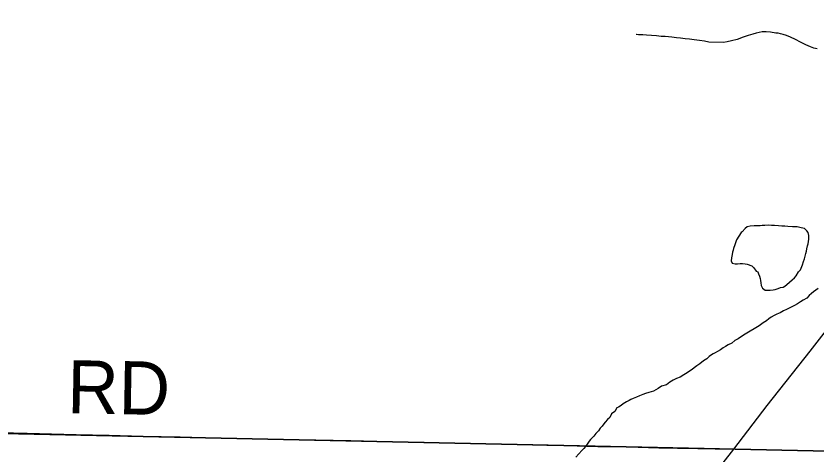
# Model space of a CAD drawing. Extents: x 0 to 34, y 0 to 22.
# Drawn here: x 3.39 to 4.244, y 15.391 to 15.859 of the extents above; entities that cross this region are included whole.
import ezdxf

# ---------------------------------------------------------------- set-up
doc = ezdxf.new("R2010")
doc.units = 0
for name, color, linetype in [('GM_X_Minor_Lake', 7, 'Continuous'), ('GM_X_Minor_River', 7, 'Continuous'), ('GM_X_Section', 7, 'Continuous'), ('GM_X_State_Route', 7, 'Continuous'), ('GM_X_Township_Road', 7, 'Continuous'), ('GM_X_Township_Road_Text', 7, 'Continuous')]:
    doc.layers.add(name, color=color, linetype=linetype)

msp = doc.modelspace()

# ---------------------------------------------------------------- linework, layer by layer
at = {"layer": 'GM_X_Minor_Lake'}
for points in [[(4.16425, 15.62812), (4.15943, 15.62029), (4.15774, 15.61502), (4.1561, 15.61127), (4.15565, 15.60938), (4.1552, 15.60712), (4.15475, 15.60485), (4.15387, 15.60107), (4.15377, 15.59803), (4.15482, 15.59533), (4.15786, 15.59485), (4.16052, 15.59477), (4.1632, 15.59506), (4.16586, 15.59497), (4.16852, 15.59488), (4.17079, 15.59442), (4.17569, 15.59274), (4.1779, 15.59039), (4.18045, 15.58688), (4.18233, 15.58606), (4.18303, 15.58413), (4.18409, 15.58143), (4.18478, 15.57913), (4.18508, 15.57683), (4.18539, 15.57454), (4.18568, 15.57148), (4.18711, 15.56877), (4.19009, 15.56677), (4.19542, 15.5666), (4.19848, 15.56688), (4.20077, 15.56718), (4.20385, 15.56822), (4.20655, 15.56927), (4.20924, 15.56995), (4.21118, 15.57102), (4.21313, 15.57248), (4.21588, 15.57506), (4.219, 15.57761), (4.22136, 15.57982), (4.22295, 15.58205), (4.22575, 15.58614), (4.22772, 15.58836), (4.22855, 15.59023), (4.2298, 15.59362), (4.23106, 15.59738), (4.23191, 15.60002), (4.23276, 15.60303), (4.23361, 15.60567), (4.23407, 15.60831), (4.23453, 15.61058), (4.2354, 15.61398), (4.23585, 15.61625), (4.23631, 15.61852), (4.23677, 15.62116), (4.23651, 15.62498), (4.23585, 15.62804), (4.23439, 15.62999), (4.23218, 15.63235), (4.2284, 15.63323), (4.22424, 15.63413), (4.21929, 15.63429), (4.21435, 15.63446), (4.21093, 15.63495), (4.20789, 15.63505), (4.20409, 15.63518), (4.19991, 15.6357), (4.19687, 15.6358), (4.19383, 15.6359), (4.18963, 15.63566), (4.18696, 15.63574), (4.18467, 15.63544), (4.18161, 15.63516), (4.17819, 15.63527), (4.17399, 15.63503), (4.17093, 15.63437), (4.16858, 15.63255), (4.16542, 15.62884), (4.16425, 15.62812)], [(4.22136, 15.57982), (4.22295, 15.58205), (4.22575, 15.58614), (4.22772, 15.58836), (4.22855, 15.59023), (4.2298, 15.59362), (4.23106, 15.59738), (4.23191, 15.60002), (4.23276, 15.60303), (4.23361, 15.60567), (4.23407, 15.60831), (4.23453, 15.61058), (4.2354, 15.61398), (4.23585, 15.61625), (4.23631, 15.61852), (4.23677, 15.62116), (4.23651, 15.62498), (4.23585, 15.62804), (4.23439, 15.62999), (4.23218, 15.63235), (4.2284, 15.63323), (4.22424, 15.63413), (4.21929, 15.63429), (4.21435, 15.63446), (4.21093, 15.63495), (4.20789, 15.63505), (4.20409, 15.63518), (4.19991, 15.6357), (4.19687, 15.6358), (4.19383, 15.6359), (4.18963, 15.63566), (4.18696, 15.63574), (4.18467, 15.63544), (4.18161, 15.63516), (4.17819, 15.63527), (4.17399, 15.63503), (4.17093, 15.63437), (4.16858, 15.63255), (4.16542, 15.62884), (4.16425, 15.62812)], [(4.16425, 15.62812), (4.15943, 15.62029), (4.15774, 15.61502), (4.1561, 15.61127), (4.15565, 15.60938), (4.1552, 15.60712), (4.15475, 15.60485), (4.15387, 15.60107), (4.15377, 15.59803), (4.15482, 15.59533), (4.15786, 15.59485), (4.16052, 15.59477), (4.1632, 15.59506), (4.16586, 15.59497), (4.16852, 15.59488), (4.17079, 15.59442), (4.17569, 15.59274), (4.1779, 15.59039), (4.18045, 15.58688), (4.18233, 15.58606), (4.18303, 15.58413), (4.18409, 15.58143), (4.18478, 15.57913), (4.18508, 15.57683), (4.18539, 15.57454), (4.18568, 15.57148), (4.18711, 15.56877), (4.19009, 15.56677), (4.19542, 15.5666), (4.19848, 15.56688), (4.20077, 15.56718), (4.20385, 15.56822), (4.20655, 15.56927), (4.20924, 15.56995), (4.21118, 15.57102), (4.21313, 15.57248), (4.21588, 15.57506), (4.219, 15.57761), (4.22136, 15.57982)]]:
    msp.add_lwpolyline(points, dxfattribs=at)
at = {"layer": 'GM_X_Minor_River'}
for points in [[(4.24555, 15.82442), (4.24214, 15.82492), (4.23838, 15.82656), (4.2335, 15.82863), (4.22787, 15.83148), (4.22225, 15.83432), (4.217, 15.83678), (4.21286, 15.83844), (4.20909, 15.8397), (4.20645, 15.84055), (4.2038, 15.84102), (4.20152, 15.8411), (4.19584, 15.84205), (4.1909, 15.84259), (4.18671, 15.84235), (4.18364, 15.84169), (4.18057, 15.84103), (4.17673, 15.84001), (4.17174, 15.83866), (4.16635, 15.83693), (4.16018, 15.83447), (4.15403, 15.83277), (4.14943, 15.83178), (4.1456, 15.83115), (4.13, 15.83166), (4.12508, 15.83259), (4.11977, 15.83314), (4.11408, 15.83409), (4.10915, 15.83463), (4.1046, 15.83517), (4.09966, 15.83571), (4.09511, 15.83624), (4.09018, 15.83678), (4.08334, 15.83739), (4.07877, 15.83754), (4.07384, 15.83808), (4.06853, 15.83864), (4.0632, 15.83881), (4.05941, 15.83932), (4.05674, 15.83941), (4.05484, 15.83947), (4.05256, 15.83955), (4.05218, 15.83956)], [(4.24651, 15.56834), (4.24417, 15.56651), (4.24182, 15.56469), (4.23948, 15.56286), (4.23714, 15.56104), (4.23438, 15.55808), (4.2305, 15.55593), (4.22778, 15.55412), (4.22466, 15.55194), (4.22118, 15.55015), (4.21846, 15.54872), (4.21575, 15.54728), (4.21266, 15.54587), (4.20957, 15.54445), (4.20607, 15.54228), (4.2026, 15.54087), (4.1995, 15.53945), (4.1964, 15.53765), (4.19406, 15.53583), (4.19133, 15.53401), (4.18784, 15.53185), (4.18354, 15.52856), (4.16878, 15.51954), (4.16489, 15.51701), (4.161, 15.51447), (4.15752, 15.51268), (4.15439, 15.51012), (4.15053, 15.50835), (4.1478, 15.50654), (4.14509, 15.5051), (4.14235, 15.50291), (4.13925, 15.50111), (4.13654, 15.49968), (4.1346, 15.4986), (4.13266, 15.49752), (4.13032, 15.4957), (4.12757, 15.49313), (4.12407, 15.49096), (4.12017, 15.48804), (4.11705, 15.48586), (4.11432, 15.48367), (4.11197, 15.48185), (4.10925, 15.48003), (4.10653, 15.47822), (4.10303, 15.47606), (4.09914, 15.47352), (4.09529, 15.47213), (4.0918, 15.47034), (4.08831, 15.46817), (4.08442, 15.46564), (4.07941, 15.4639), (4.07553, 15.46174), (4.07087, 15.45885), (4.06586, 15.45712), (4.06202, 15.4561), (4.05932, 15.45505), (4.05585, 15.45364), (4.05238, 15.45224), (4.04891, 15.45083), (4.04659, 15.44976), (4.04465, 15.44869), (4.04194, 15.44725), (4.03844, 15.44509), (4.0361, 15.44326), (4.03337, 15.44145), (4.03145, 15.44075), (4.02942, 15.43701), (4.02591, 15.43447), (4.02389, 15.43073), (4.02153, 15.42852), (4.01915, 15.42556), (4.01757, 15.42371), (4.01598, 15.42148), (4.01362, 15.41927), (4.012, 15.41628), (4.00924, 15.41333), (4.00688, 15.41075), (4.00529, 15.4089), (4.00333, 15.40706), (4.00213, 15.4052), (4.00055, 15.40334), (3.99814, 15.39962), (3.99617, 15.3974), (3.99419, 15.39519), (3.99104, 15.39187), (3.98787, 15.38817)]]:
    msp.add_lwpolyline(points, dxfattribs=at)
at = {"layer": 'GM_X_Section'}
for points in [[(3.38639, 16.45221), (4.38456, 16.43152), (4.35758, 15.39266), (3.35868, 15.41381)], [(4.35758, 15.39266), (4.33594, 14.38845), (3.33901, 14.41257), (3.35868, 15.41381)]]:
    msp.add_lwpolyline(points, close=True, dxfattribs=at)
at = {"layer": 'GM_X_State_Route'}
for points in [[(4.15647, 15.39691), (4.19229, 15.44324), (4.23797, 15.50143), (4.27533, 15.54957), (4.29182, 15.57059), (4.29993, 15.58157), (4.30483, 15.58872), (4.3094, 15.59607), (4.31443, 15.6053), (4.31813, 15.61311), (4.32068, 15.61941), (4.32289, 15.62581), (4.32508, 15.63353), (4.32729, 15.64381), (4.32953, 15.65726), (4.33411, 15.69114), (4.33999, 15.73489), (4.34609, 15.78237), (4.3497, 15.81075), (4.35669, 15.86)], [(4.13379, 15.36744), (4.15647, 15.39691)]]:
    msp.add_lwpolyline(points, dxfattribs=at)
at = {"layer": 'GM_X_Township_Road'}
msp.add_lwpolyline([(3.35694, 15.41489), (3.40162, 15.41373), (3.45383, 15.41246), (3.48926, 15.41167), (3.52469, 15.41068), (3.56509, 15.40988), (3.60238, 15.40892), (3.61606, 15.40869), (3.63284, 15.40832), (3.70992, 15.40666), (3.74721, 15.40604), (3.78824, 15.4049), (3.82553, 15.4041), (3.84915, 15.40354), (3.88022, 15.40292), (3.95658, 15.4009), (3.97895, 15.40054), (3.99941, 15.40004), (4.01121, 15.39973), (4.03171, 15.39944), (4.07643, 15.39828), (4.08885, 15.39809), (4.09132, 15.39808), (4.09625, 15.39801), (4.10803, 15.39777), (4.11793, 15.39754), (4.13654, 15.39719), (4.15647, 15.39691)], dxfattribs=at)

# ---------------------------------------------------------------- texts
at = {"layer": 'GM_X_Township_Road_Text'}
msp.add_text('RD', height=0.056818, rotation=359.00866, dxfattribs=at).set_placement((3.44399, 15.43509))

doc.saveas('drawing.dxf')
